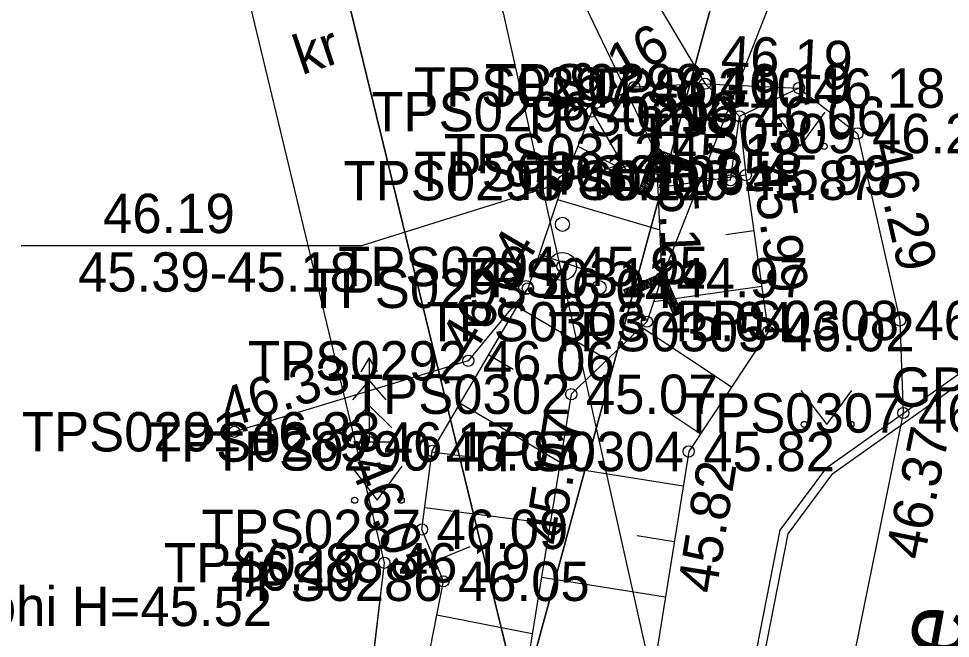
# Model space of a CAD drawing. Extents: x 551623 to 559850, y 6561220 to 6567135.
# Drawn here: x 557161.04 to 557177.62, y 6565370.92 to 6565381.94 of the extents above; entities that cross this region are included whole.
import ezdxf

# ---------------------------------------------------------------- set-up
doc = ezdxf.new("R2010")
doc.units = 0
for name, color, linetype in [('DTRASS', 7, 'Continuous'), ('HALJASTUS', 7, 'Continuous'), ('KORGUS-EH2000', 7, 'Continuous'), ('MOOTKORG-EH2000', 7, 'Continuous'), ('MOOTMPUNKT', 7, 'Continuous'), ('MOOTNR', 7, 'Continuous'), ('MOOTPIIR', 7, 'Continuous'), ('MPKAABEL', 7, 'Continuous'), ('PIIR', 7, 'Continuous'), ('PUU', 7, 'Continuous'), ('RELJEEF', 7, 'Continuous'), ('TEE', 7, 'Continuous'), ('TRUUP', 7, 'Continuous'), ('VTRASS', 7, 'Continuous')]:
    doc.layers.add(name, color=color, linetype=linetype)

msp = doc.modelspace()

# ---------------------------------------------------------------- linework, layer by layer
at = {"layer": 'HALJASTUS'}
for p, q in [((557174.479, 6565380.281), (557174.943, 6565379.674)), ((557174.943, 6565379.674), (557175.388, 6565380.281)), ((557174.953, 6565375.331), (557175.417, 6565374.724)), ((557175.417, 6565374.724), (557175.862, 6565375.331)), ((557166.955, 6565373.983), (557167.418, 6565373.376)), ((557167.418, 6565373.376), (557167.864, 6565373.983))]:
    msp.add_line(p, q, dxfattribs=at)
msp.add_lwpolyline([(557167.544, 6565372.263), (557167.045, 6565368.085), (557166.216, 6565360.286), (557165.401, 6565354.28)], dxfattribs=at)
for centre in [(557174.542, 6565379.674), (557175.37, 6565379.674), (557175.016, 6565374.724), (557175.845, 6565374.724), (557167.017, 6565373.376), (557167.846, 6565373.376)]:
    msp.add_circle(centre, 0.055, dxfattribs=at)
at = {"layer": 'KORGUS-EH2000'}
for centre in [(557173.251, 6565380.787), (557171.234, 6565380.29), (557175.961, 6565379.901), (557172.382, 6565379.543), (557173.975, 6565379.161), (557170.099, 6565377.146), (557170.871, 6565375.262), (557176.778, 6565374.928), (557164.877, 6565374.594), (557168.394, 6565374.253), (557172.96, 6565374.243), (557167.544, 6565372.263), (557168.596, 6565371.933)]:
    msp.add_circle(centre, 0.1, dxfattribs=at)
at = {"layer": 'MOOTMPUNKT'}
for centre in [(557173.251, 6565380.787), (557171.991, 6565380.728), (557174.921, 6565380.708), (557171.234, 6565380.29), (557173.866, 6565380.206), (557175.961, 6565379.901), (557172.382, 6565379.543), (557171.859, 6565379.226), (557173.975, 6565379.161), (557170.738, 6565379.061), (557173.705, 6565379.068), (557170.714, 6565377.535), (557172.482, 6565377.334), (557170.099, 6565377.146), (557172.216, 6565376.553), (557176.717, 6565376.575), (557174.376, 6565376.375), (557169.039, 6565375.857), (557170.871, 6565375.262), (557176.778, 6565374.928), (557164.877, 6565374.594), (557167.276, 6565374.412), (557168.394, 6565374.253), (557172.96, 6565374.243), (557168.215, 6565372.857), (557167.544, 6565372.263), (557168.596, 6565371.933)]:
    msp.add_circle(centre, 0.1, dxfattribs=at)
at = {"layer": 'MOOTPIIR'}
msp.add_lwpolyline([(557164.249, 6565385.957), (557167.544, 6565372.263), (557165.401, 6565354.28), (557162.696, 6565342.728), (557162.268, 6565336.27), (557157.439, 6565317.153), (557155.935, 6565307.926), (557151.735, 6565289.044), (557149.372, 6565278.149), (557146.29, 6565272.268), (557145.471, 6565269.467), (557144.671, 6565269.034), (557142.29, 6565253.435), (557147.21, 6565247.782), (557143.206, 6565224.821), (557134.274, 6565179.647), (557106.885, 6565053.872), (557097.084, 6565015.291), (557081.994, 6564949.758), (557076.549, 6564924.696), (557075.627, 6564919.179)], dxfattribs=at)
at = {"layer": 'MPKAABEL'}
for points in [[(557170.286, 6565353.987), (557170.895, 6565354.278), (557171.7, 6565358.262), (557172.88, 6565364.131), (557174.587, 6565372.842), (557175.416, 6565373.96), (557181.804, 6565378.489), (557182.661, 6565380.047), (557182.992, 6565382.134), (557185.238, 6565391.885), (557192.385, 6565424.324), (557195.214, 6565436.126), (557196.988, 6565443.405), (557197.882, 6565445.259), (557200.334, 6565457.197), (557200.884, 6565457.447)], [(557149.438, 6565271.437), (557149.623, 6565271.124), (557152.126, 6565270.16), (557152.958, 6565270.279), (557153.322, 6565270.931), (557154.173, 6565276.296), (557155.659, 6565282.151), (557161.107, 6565307.801), (557162.985, 6565315.724), (557164.278, 6565321.558), (557167.916, 6565336.385), (557170.245, 6565351.252), (557171.041, 6565354.244), (557171.847, 6565358.232), (557173.027, 6565364.102), (557174.728, 6565372.78), (557175.522, 6565373.851), (557181.919, 6565378.387), (557182.806, 6565379.998), (557183.139, 6565382.106)]]:
    msp.add_lwpolyline(points, dxfattribs=at)
at = {"layer": 'PIIR'}
msp.add_lwpolyline([(557158.24, 6565407.74), (557161.2, 6565402.1), (557164.21, 6565393.33), (557169.97, 6565369.7), (557166.6, 6565354.15), (557109.59, 6565348.17), (557100.49, 6565372.98), (557099.01, 6565376.8)], close=True, dxfattribs=at)
for points in [[(557185.44, 6565385.02), (557181.84, 6565376.33), (557156.06, 6565257.24), (557142.45, 6565253.92), (557145.95, 6565270.23), (557148.7, 6565271.45), (557155.36, 6565302.23), (557166.6, 6565354.15), (557169.97, 6565369.7), (557178.6, 6565401.44)], [(557178.6, 6565401.44), (557169.97, 6565369.7), (557164.21, 6565393.33)]]:
    msp.add_lwpolyline(points, dxfattribs=at)
at = {"layer": 'PUU'}
for p, q in [((557167.276, 6565375.912), (557167.126, 6565375.662)), ((557167.426, 6565375.662), (557167.276, 6565375.912)), ((557167.276, 6565375.912), (557167.276, 6565374.412)), ((557167.276, 6565375.512), (557166.976, 6565375.162)), ((557167.576, 6565375.162), (557167.276, 6565375.512)), ((557167.276, 6565375.062), (557166.876, 6565374.662)), ((557167.676, 6565374.662), (557167.276, 6565375.062)), ((557167.636, 6565374.412), (557167.276, 6565374.412))]:
    msp.add_line(p, q, dxfattribs=at)
for centre, radius in [((557170.714, 6565378.285), 0.125), ((557170.714, 6565377.535), 0.25), ((557170.064, 6565377.16), 0.125), ((557171.364, 6565377.16), 0.125)]:
    msp.add_circle(centre, radius, dxfattribs=at)
at = {"layer": 'RELJEEF'}
for p, q in [((557170.985, 6565379.674), (557171.859, 6565379.226)), ((557173.975, 6565379.161), (557172.41, 6565378.935)), ((557170.625, 6565378.725), (557172.444, 6565378.185)), ((557174.118, 6565378.171), (557173.619, 6565378.099)), ((557170.302, 6565377.755), (557171.126, 6565377.473)), ((557174.26, 6565377.181), (557172.336, 6565376.904)), ((557169.91, 6565376.825), (557171.515, 6565375.88)), ((557174.274, 6565376.22), (557173.735, 6565376.578)), ((557173.72, 6565375.388), (557172.114, 6565376.455)), ((557169.402, 6565375.964), (557169.835, 6565375.708)), ((557168.894, 6565375.102), (557170.674, 6565374.053)), ((557173.167, 6565374.555), (557172.629, 6565374.912)), ((557168.392, 6565374.239), (557169.072, 6565374.151)), ((557172.861, 6565373.625), (557170.662, 6565373.977)), ((557168.265, 6565373.247), (557170.496, 6565372.96)), ((557172.703, 6565372.638), (557172.042, 6565372.743)), ((557168.447, 6565372.296), (557169.071, 6565372.554)), ((557172.545, 6565371.65), (557170.341, 6565372.003)), ((557168.48, 6565371.337), (557170.178, 6565371.004))]:
    msp.add_line(p, q, dxfattribs=at)
for points in [[(557173.866, 6565380.206), (557173.975, 6565379.161), (557174.376, 6565376.375), (557172.96, 6565374.243), (557171.595, 6565365.712), (557171.227, 6565363.05), (557171.139, 6565360.372), (557169.431, 6565360.001), (557167.814, 6565360.152), (557167.831, 6565368.031), (557168.596, 6565371.933), (557168.215, 6565372.857), (557168.394, 6565374.253), (557170.099, 6565377.146)], [(557172.382, 6565379.543), (557172.482, 6565377.334), (557172.216, 6565376.553), (557170.871, 6565375.262), (557169.415, 6565366.313), (557169.449, 6565364.853), (557169.577, 6565361.449)]]:
    msp.add_lwpolyline(points, dxfattribs=at)
at = {"layer": 'TEE'}
msp.add_line((557174.921, 6565380.708), (557173.866, 6565380.206), dxfattribs=at)
for points in [[(557168.924, 6565388.067), (557173.251, 6565380.787), (557174.921, 6565380.708), (557175.961, 6565379.901), (557176.717, 6565376.575), (557176.778, 6565374.928), (557173.096, 6565356.791), (557170.517, 6565343.997), (557168.305, 6565332.531), (557166.544, 6565323.76), (557162.831, 6565306.498)], [(557171.859, 6565379.226), (557173.705, 6565379.068), (557173.866, 6565380.206), (557173.251, 6565380.787), (557171.991, 6565380.728), (557171.234, 6565380.29), (557171.859, 6565379.226)], [(557171.234, 6565380.29), (557170.738, 6565379.061), (557170.099, 6565377.146), (557169.039, 6565375.857), (557164.877, 6565374.594)]]:
    msp.add_lwpolyline(points, dxfattribs=at)
at = {"layer": 'TRUUP'}
for p, q in [((557168.048, 6565388.579), (557172.382, 6565379.543)), ((557176.919, 6565388.617), (557172.482, 6565377.334)), ((557172.338, 6565379.634), (557172.08, 6565378.9)), ((557172.421, 6565379.439), (557172.31, 6565379.554)), ((557172.451, 6565379.444), (557172.32, 6565379.58)), ((557172.503, 6565379.425), (557172.329, 6565379.607)), ((557173.073, 6565379.376), (557172.338, 6565379.634)), ((557172.556, 6565379.407), (557172.338, 6565379.633)), ((557172.608, 6565379.389), (557172.389, 6565379.617)), ((557172.66, 6565379.37), (557172.441, 6565379.598)), ((557172.713, 6565379.352), (557172.494, 6565379.58)), ((557172.765, 6565379.333), (557172.546, 6565379.561)), ((557172.382, 6565379.543), (557172.147, 6565378.876)), ((557172.426, 6565379.453), (557172.215, 6565378.853)), ((557172.365, 6565379.281), (557172.255, 6565379.396)), ((557172.374, 6565379.307), (557172.264, 6565379.422)), ((557172.384, 6565379.333), (557172.273, 6565379.448)), ((557172.393, 6565379.36), (557172.282, 6565379.475)), ((557172.402, 6565379.386), (557172.292, 6565379.501)), ((557172.411, 6565379.413), (557172.301, 6565379.528)), ((557173.049, 6565379.309), (557172.382, 6565379.543)), ((557173.025, 6565379.242), (557172.426, 6565379.453)), ((557172.818, 6565379.315), (557172.598, 6565379.543)), ((557172.87, 6565379.296), (557172.651, 6565379.524)), ((557172.923, 6565379.278), (557172.703, 6565379.506)), ((557172.975, 6565379.26), (557172.756, 6565379.488)), ((557173.026, 6565379.243), (557172.808, 6565379.469)), ((557173.035, 6565379.269), (557172.86, 6565379.451)), ((557173.044, 6565379.296), (557172.913, 6565379.432)), ((557173.054, 6565379.322), (557172.965, 6565379.414)), ((557173.063, 6565379.348), (557173.018, 6565379.395)), ((557172.309, 6565379.122), (557172.199, 6565379.237)), ((557172.319, 6565379.149), (557172.208, 6565379.263)), ((557172.328, 6565379.175), (557172.217, 6565379.29)), ((557172.337, 6565379.201), (557172.227, 6565379.316)), ((557172.346, 6565379.228), (557172.236, 6565379.343)), ((557172.356, 6565379.254), (557172.245, 6565379.369)), ((557173.025, 6565379.242), (557173.073, 6565379.376)), ((557172.244, 6565378.937), (557172.134, 6565379.052)), ((557172.254, 6565378.964), (557172.143, 6565379.079)), ((557172.263, 6565378.99), (557172.152, 6565379.105)), ((557172.272, 6565379.017), (557172.162, 6565379.131)), ((557172.281, 6565379.043), (557172.171, 6565379.158)), ((557172.291, 6565379.069), (557172.18, 6565379.184)), ((557172.3, 6565379.096), (557172.189, 6565379.211)), ((557172.215, 6565378.853), (557172.08, 6565378.9)), ((557172.12, 6565378.886), (557172.087, 6565378.92)), ((557172.173, 6565378.868), (557172.097, 6565378.947)), ((557172.216, 6565378.858), (557172.106, 6565378.973)), ((557172.226, 6565378.884), (557172.115, 6565378.999)), ((557172.235, 6565378.911), (557172.124, 6565379.026)), ((557172.519, 6565377.428), (557171.806, 6565377.117)), ((557172.432, 6565377.234), (557172.441, 6565377.394)), ((557172.456, 6565377.216), (557172.467, 6565377.405)), ((557172.478, 6565377.165), (557172.493, 6565377.416)), ((557172.501, 6565377.114), (557172.518, 6565377.427)), ((557172.83, 6565376.714), (557172.519, 6565377.428)), ((557172.482, 6565377.334), (557171.834, 6565377.052)), ((557172.446, 6565377.24), (557171.863, 6565376.986)), ((557172.047, 6565377.067), (557172.056, 6565377.226)), ((557172.073, 6565377.078), (557172.082, 6565377.237)), ((557172.099, 6565377.089), (557172.108, 6565377.248)), ((557172.124, 6565377.1), (557172.133, 6565377.259)), ((557172.15, 6565377.111), (557172.159, 6565377.271)), ((557172.176, 6565377.123), (557172.185, 6565377.282)), ((557172.201, 6565377.134), (557172.21, 6565377.293)), ((557172.227, 6565377.145), (557172.236, 6565377.304)), ((557172.253, 6565377.156), (557172.262, 6565377.315)), ((557172.278, 6565377.167), (557172.287, 6565377.327)), ((557172.304, 6565377.179), (557172.313, 6565377.338)), ((557172.33, 6565377.19), (557172.339, 6565377.349)), ((557172.355, 6565377.201), (557172.364, 6565377.36)), ((557172.381, 6565377.212), (557172.39, 6565377.371)), ((557172.407, 6565377.223), (557172.416, 6565377.382)), ((557172.699, 6565376.657), (557172.446, 6565377.24)), ((557172.765, 6565376.686), (557172.482, 6565377.334)), ((557172.523, 6565377.063), (557172.541, 6565377.379)), ((557172.545, 6565377.012), (557172.563, 6565377.328)), ((557172.567, 6565376.961), (557172.585, 6565377.277)), ((557172.589, 6565376.91), (557172.607, 6565377.226)), ((557171.863, 6565376.986), (557171.806, 6565377.117)), ((557171.823, 6565377.078), (557171.825, 6565377.125)), ((557171.845, 6565377.027), (557171.851, 6565377.137)), ((557171.868, 6565376.989), (557171.877, 6565377.148)), ((557171.893, 6565377), (557171.902, 6565377.159)), ((557171.919, 6565377.011), (557171.928, 6565377.17)), ((557171.945, 6565377.022), (557171.954, 6565377.181)), ((557171.97, 6565377.033), (557171.979, 6565377.192)), ((557171.996, 6565377.044), (557172.005, 6565377.204)), ((557172.022, 6565377.056), (557172.031, 6565377.215)), ((557172.612, 6565376.859), (557172.629, 6565377.175)), ((557172.634, 6565376.808), (557172.651, 6565377.124)), ((557172.656, 6565376.757), (557172.674, 6565377.073)), ((557172.678, 6565376.706), (557172.696, 6565377.022)), ((557172.7, 6565376.658), (557172.718, 6565376.971)), ((557172.726, 6565376.669), (557172.74, 6565376.92)), ((557172.752, 6565376.68), (557172.762, 6565376.869)), ((557172.777, 6565376.691), (557172.785, 6565376.818)), ((557172.803, 6565376.702), (557172.807, 6565376.767)), ((557172.699, 6565376.657), (557172.83, 6565376.714))]:
    msp.add_line(p, q, dxfattribs=at)
msp.add_lwpolyline([(557172.382, 6565379.543), (557167.14, 6565377.902), (557161.082, 6565377.902)], dxfattribs=at)
at = {"layer": 'VTRASS'}
msp.add_lwpolyline([(557074.832, 6565487.185), (557086.837, 6565478.124), (557098.322, 6565467.615), (557113.182, 6565455.735), (557132.832, 6565440.255), (557143.572, 6565430.685), (557150.882, 6565422.295), (557154.292, 6565417.165), (557161.032, 6565403.465), (557169.662, 6565382.045), (557172.292, 6565370.285), (557172.182, 6565358.175), (557171.032, 6565351.615), (557169.532, 6565344.075), (557162.002, 6565307.055), (557155.322, 6565276.245), (557152.172, 6565261.595), (557151.382, 6565257.755)], dxfattribs=at)

# ---------------------------------------------------------------- texts
at = {"layer": 'DTRASS'}
msp.add_text('toru põhi H=45.52', height=0.7, dxfattribs=at).set_placement((557158.08, 6565371.137))
at = {"layer": 'KORGUS-EH2000'}
for s, rotation, p in [(' 46.16', 30.0644, (557170.421, 6565379.987)), (' 46.19', 357.2841, (557173.26, 6565380.962)), (' 46.29', 282.8127, (557176.132, 6565379.94)), (' 45.18', 272.6016, (557172.388, 6565379.76)), (' 45.99', 278.2009, (557174.037, 6565379.603)), (' 46.04', 59.4942, (557168.968, 6565375.668)), (' 46.33', 16.8803, (557164.493, 6565374.583)), (' 45.07', 80.7613, (557170.671, 6565372.296)), (' 46.37', 78.5253, (557177.089, 6565372.038)), (' 46.05', 292.4322, (557166.813, 6565374.256)), (' 45.82', 80.9078, (557173.404, 6565371.439))]:
    msp.add_text(s, height=0.7, rotation=rotation, dxfattribs=at).set_placement(p)
msp.add_text(' 46.19', height=0.7, dxfattribs=at).set_placement((557164.553, 6565371.768))
at = {"layer": 'MOOTKORG-EH2000'}
for s, p in [(' 46.19', (557171.991, 6565380.378)), (' 46.19', (557173.251, 6565380.437)), (' 46.18', (557174.921, 6565380.358)), (' 46.16', (557171.234, 6565379.94)), (' 46.06', (557173.866, 6565379.856)), (' 46.29', (557175.961, 6565379.551)), (' 45.18', (557172.382, 6565379.194)), (' 45.35', (557171.859, 6565378.876)), (' 46.12', (557170.738, 6565378.712)), (' 45.87', (557173.705, 6565378.718)), (' 45.99', (557173.975, 6565378.811)), (' 45.95', (557170.714, 6565377.185)), (' 44.97', (557172.482, 6565376.984)), (' 46.04', (557170.099, 6565376.796)), (' 45.04', (557172.216, 6565376.203)), (' 46.36', (557176.717, 6565376.225)), (' 46.02', (557174.376, 6565376.025)), (' 46.06', (557169.039, 6565375.507)), (' 45.07', (557170.871, 6565374.912)), (' 46.37', (557176.778, 6565374.578)), (' 46.33', (557164.877, 6565374.244)), (' 46.17', (557167.276, 6565374.062)), (' 46.07', (557168.394, 6565373.903)), (' 45.82', (557172.96, 6565373.893)), (' 46.09', (557168.215, 6565372.508)), (' 46.19', (557167.544, 6565371.913)), (' 46.05', (557168.596, 6565371.583))]:
    msp.add_text(s, height=0.7, dxfattribs=at).set_placement(p)
at = {"layer": 'MOOTNR'}
for s, p in [('TPS0297 ', (557168.071, 6565380.378)), ('TPS0298 ', (557169.332, 6565380.437)), ('TPS0310 ', (557171.141, 6565380.358)), ('TPS0296 ', (557167.314, 6565379.94)), ('TPS0299 ', (557169.946, 6565379.856)), ('TPS0309 ', (557172.041, 6565379.551)), ('TPS0312 ', (557168.602, 6565379.194)), ('TPS0301 ', (557168.079, 6565378.876)), ('TPS0295 ', (557166.818, 6565378.712)), ('TPS0300 ', (557169.785, 6565378.718)), ('TPS0306 ', (557170.055, 6565378.811)), ('TPS0294 ', (557166.724, 6565377.185)), ('TPS0311 ', (557168.843, 6565376.984)), ('TPS0293 ', (557166.179, 6565376.796)), ('TPS0303 ', (557168.296, 6565376.203)), ('TPS0308 ', (557172.798, 6565376.225)), ('TPS0305 ', (557170.457, 6565376.025)), ('TPS0292 ', (557165.119, 6565375.507)), ('GPS0079 ', (557176.556, 6565375.039)), ('TPS0302 ', (557166.951, 6565374.912)), ('TPS0307 ', (557172.858, 6565374.578)), ('TPS0291 ', (557161.097, 6565374.244)), ('TPS0289 ', (557163.356, 6565374.062)), ('TPS0290 ', (557164.475, 6565373.903)), ('TPS0304 ', (557168.97, 6565373.893)), ('TPS0287 ', (557164.295, 6565372.508)), ('TPS0288 ', (557163.625, 6565371.913)), ('TPS0286 ', (557164.677, 6565371.583))]:
    msp.add_text(s, height=0.7, dxfattribs=at).set_placement(p)
at = {"layer": 'TEE'}
for s, height, rotation, p in [('kr', 0.7, 18.6472, (557166.076, 6565380.936)), ('mk', 0.7, 5.4501, (557172.34, 6565379.798)), ('Oru tee', 1.2, 79.6835, (557176.978, 6565366.135))]:
    msp.add_text(s, height=height, rotation=rotation, dxfattribs=at).set_placement(p)
at = {"layer": 'TRUUP'}
for s, p in [('46.19', (557162.542, 6565378.129)), ('45.39-45.18', (557162.096, 6565377.087))]:
    msp.add_text(s, height=0.7, dxfattribs=at).set_placement(p)

doc.saveas('drawing.dxf')
